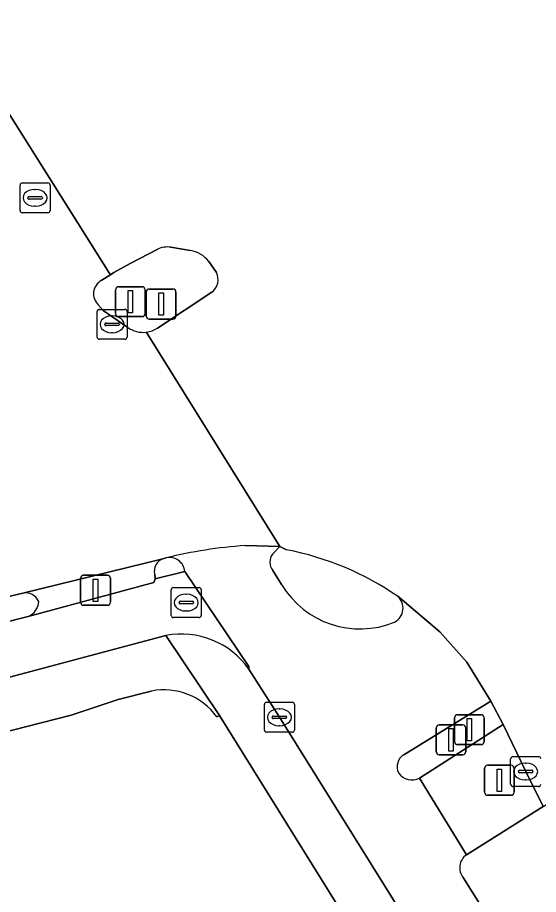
# Model space of a CAD drawing. Extents: x 157320 to 158835, y 386650 to 388491.
# Drawn here: x 158437.69 to 158455.06, y 387795.31 to 387824.56 of the extents above; entities that cross this region are included whole.
import ezdxf

# ---------------------------------------------------------------- set-up
doc = ezdxf.new("R2010")
doc.units = 0
for name, color, linetype in [('IMGEO_Berm_open', 7, 'Continuous'), ('IMGEO_Brandkraan', 7, 'Continuous'), ('IMGEO_Drukknoppaal', 7, 'Continuous'), ('IMGEO_Erf', 7, 'Continuous'), ('IMGEO_Fietspad_open', 7, 'Continuous'), ('IMGEO_Kolk', 7, 'Continuous'), ('IMGEO_Rijbaan_lokaal_open', 7, 'Continuous'), ('IMGEO_Rijbaan_regionaal_gesloten', 7, 'Continuous'), ('IMGEO_Rioolput', 7, 'Continuous'), ('IMGEO_Verkeerseiland_groen', 7, 'Continuous'), ('IMGEO_Verkeerseiland_open', 7, 'Continuous'), ('IMGEO_Verkeersregelinstallatiepaal', 7, 'Continuous'), ('IMGEO_Voetpad_open', 7, 'Continuous')]:
    doc.layers.add(name, color=color, linetype=linetype)

msp = doc.modelspace()

# ---------------------------------------------------------------- linework, layer by layer
at = {"layer": 'IMGEO_Berm_open'}
for points in [[(158442.644, 387806.532), (158442.54, 387806.506)], [(158442.265, 387805.981), (158442.283, 387805.839), (158443.268, 387806.077)], [(158437.871, 387805.361), (158437.105, 387805.176), (158431.03, 387803.638)], [(158431.305, 387802.871), (158438.043, 387804.58)]]:
    msp.add_lwpolyline(points, dxfattribs=at)
for centre, radius, start, end in [((158442.695, 387806.09), 0.444, 110.477, 194.2311), ((158442.759, 387806.034), 0.511, 4.7929, 103.0106), ((158437.948, 387804.875), 0.492, 24.2511, 99.0176), ((158437.835, 387805.103), 0.563, 291.696, 357.3815)]:
    msp.add_arc(centre, radius, start, end, dxfattribs=at)
at = {"layer": 'IMGEO_Brandkraan'}
for p, q in [((158442.816, 387804.615), (158442.816, 387805.467)), ((158442.891, 387805.541), (158443.743, 387805.541)), ((158443.304, 387805.321), (158443.329, 387805.321)), ((158443.817, 387805.467), (158443.817, 387804.615)), ((158443.075, 387805.035), (158443.075, 387805.047)), ((158443.513, 387804.998), (158443.115, 387804.998)), ((158443.118, 387805.084), (158443.516, 387805.084)), ((158443.559, 387805.047), (158443.559, 387805.035)), ((158443.327, 387804.761), (158443.302, 387804.761)), ((158443.743, 387804.541), (158442.891, 387804.541))]:
    msp.add_line(p, q, dxfattribs=at)
for points in [[(158442.816, 387804.615), (158442.816, 387805.467)], [(158442.891, 387805.541), (158443.743, 387805.541)], [(158443.817, 387805.467), (158443.817, 387804.615)], [(158443.743, 387804.541), (158442.891, 387804.541)]]:
    msp.add_lwpolyline(points, dxfattribs=at)
for centre, radius, start, end in [((158442.893, 387805.465), 0.0765, 91.552, 178.448), ((158442.893, 387805.465), 0.0765, 91.552, 178.448), ((158443.741, 387805.465), 0.0765, 1.552, 88.448), ((158443.741, 387805.465), 0.0765, 1.552, 88.448), ((158443.115, 387805.044), 0.0403, 85.8775, 175.7526), ((158443.112, 387805.034), 0.0366, 178.938, 274.7102), ((158443.516, 387805.041), 0.043, 264.8664, 352.4533), ((158443.52, 387805.046), 0.0386, 1.7309, 96.639), ((158442.893, 387804.617), 0.0765, 181.552, 268.448), ((158442.893, 387804.617), 0.0765, 181.552, 268.448), ((158443.741, 387804.617), 0.0765, 271.552, 358.448), ((158443.741, 387804.617), 0.0765, 271.552, 358.448)]:
    msp.add_arc(centre, radius, start, end, dxfattribs=at)
for centre, major_axis, ratio, start_param, end_param in [((158443.303, 387805.041), (-0.387, 0.002), 0.722429, 4.712389, 7.853982), ((158443.328, 387805.041), (-0.39, 0.002), 0.717154, 1.570796, 4.712389)]:
    msp.add_ellipse(centre, major_axis=major_axis, ratio=ratio, start_param=start_param, end_param=end_param, dxfattribs=at)
at = {"layer": 'IMGEO_Drukknoppaal'}
for p, q in [((158451.751, 387800.963), (158452.541, 387800.963)), ((158452.541, 387800.963), (158451.751, 387800.963)), ((158451.651, 387800.063), (158451.651, 387800.863)), ((158451.651, 387800.863), (158451.651, 387800.063)), ((158452.641, 387800.863), (158452.641, 387800.063)), ((158452.641, 387800.063), (158452.641, 387800.863)), ((158452.541, 387799.963), (158451.751, 387799.963)), ((158451.751, 387799.963), (158452.541, 387799.963))]:
    msp.add_line(p, q, dxfattribs=at)
msp.add_lwpolyline([(158452.071, 387800.838), (158452.221, 387800.838), (158452.221, 387800.088), (158452.071, 387800.088), (158452.071, 387800.838)], dxfattribs=at)
for centre, start, end in [((158451.751, 387800.863), 90, 180), ((158451.751, 387800.863), 90, 180), ((158452.541, 387800.863), 0, 90), ((158452.541, 387800.863), 360, 90), ((158451.751, 387800.063), 180, 270), ((158451.751, 387800.063), 180, 270), ((158452.541, 387800.063), 270, 0), ((158452.541, 387800.063), 270, 0)]:
    msp.add_arc(centre, 0.1, start, end, dxfattribs=at)
at = {"layer": 'IMGEO_Erf'}
for points in [[(158442.152, 387802.09), (158441.048, 387801.808), (158439.474, 387801.281), (158431.6, 387799.27), (158430.06, 387798.899), (158424.565, 387797.932), (158420.492, 387797.225), (158416.173, 387796.468), (158416.158, 387796.628), (158415.821, 387796.597), (158415.814, 387796.719), (158412.068, 387796.239), (158408.164, 387795.97), (158405.17, 387795.72), (158403.852, 387795.673), (158399.698, 387795.489), (158397.607, 387795.439), (158394.553, 387795.393), (158392.015, 387795.37), (158391.722, 387795.384), (158388.665, 387795.313), (158385.682, 387795.36)], [(158467.609, 387763.876), (158454.986, 387784.299), (158454.834, 387784.544), (158444.43, 387801.277), (158444.336, 387801.228)]]:
    msp.add_lwpolyline(points, dxfattribs=at)
msp.add_arc((158442.575, 387799.963), 2.169, 35.6893, 101.2335, dxfattribs=at)
at = {"layer": 'IMGEO_Fietspad_open'}
for points in [[(158446.208, 387806.673), (158446.433, 387806.907), (158445.281, 387806.944)], [(158445.404, 387802.823), (158445.407, 387802.904), (158443.268, 387806.077), (158442.283, 387805.839), (158442.234, 387805.71), (158438.043, 387804.58), (158431.305, 387802.871)], [(158443.268, 387806.077), (158445.407, 387802.904), (158445.404, 387802.823), (158446.424, 387801.216), (158456.294, 387785.389), (158458.229, 387786.607), (158457.821, 387787.246), (158455.386, 387791.352), (158452.551, 387795.869)], [(158446.494, 387805.645), (158446.208, 387806.11)], [(158452.675, 387803.05), (158451.769, 387804.068), (158450.367, 387805.253)], [(158430.448, 387800.824), (158434.338, 387801.756), (158437.253, 387802.513), (158442.637, 387803.945)], [(158450.574, 387799.966), (158453.47, 387801.757), (158452.675, 387803.05)], [(158452.657, 387796.627), (158451.1, 387799.19)]]:
    msp.add_lwpolyline(points, dxfattribs=at)
for centre, radius, start, end in [((158446.343, 387791.5), 15.48, 93.9345, 103.8254), ((158442.759, 387806.034), 0.511, 4.7929, 103.0106), ((158446.545, 387806.392), 0.439, 140.1645, 219.8355), ((158449.11, 387807.212), 3.049, 210.9312, 292.2445), ((158450.018, 387804.857), 0.528, 297.8157, 48.572), ((158443.152, 387801.242), 2.751, 35.0642, 100.7914), ((158450.824, 387799.56), 0.477, 121.5824, 204.8633), ((158450.84, 387799.67), 0.546, 214.7435, 298.4423), ((158452.963, 387796.198), 0.527, 125.489, 218.5896)]:
    msp.add_arc(centre, radius, start, end, dxfattribs=at)
at = {"layer": 'IMGEO_Kolk'}
for p, q in [((158440.343, 387813.898), (158440.343, 387814.75)), ((158440.418, 387814.824), (158441.27, 387814.824)), ((158441.344, 387814.75), (158441.344, 387813.898)), ((158440.645, 387814.367), (158441.043, 387814.367)), ((158440.831, 387814.604), (158440.856, 387814.604)), ((158440.602, 387814.318), (158440.602, 387814.33)), ((158441.04, 387814.281), (158440.642, 387814.281)), ((158440.854, 387814.044), (158440.829, 387814.044)), ((158441.086, 387814.33), (158441.086, 387814.318)), ((158441.27, 387813.824), (158440.418, 387813.824)), ((158445.922, 387800.789), (158445.922, 387801.641)), ((158445.997, 387801.715), (158446.849, 387801.715)), ((158446.41, 387801.495), (158446.435, 387801.495)), ((158446.923, 387801.641), (158446.923, 387800.789)), ((158446.181, 387801.209), (158446.181, 387801.221)), ((158446.619, 387801.172), (158446.221, 387801.172)), ((158446.224, 387801.258), (158446.622, 387801.258)), ((158446.665, 387801.221), (158446.665, 387801.209)), ((158446.433, 387800.935), (158446.408, 387800.935)), ((158446.849, 387800.715), (158445.997, 387800.715)), ((158454.135, 387798.979), (158454.135, 387799.831)), ((158454.21, 387799.905), (158455.062, 387799.905)), ((158454.437, 387799.448), (158454.835, 387799.448)), ((158454.623, 387799.685), (158454.648, 387799.685)), ((158454.394, 387799.399), (158454.394, 387799.411)), ((158454.832, 387799.362), (158454.434, 387799.362)), ((158454.646, 387799.125), (158454.621, 387799.125)), ((158454.878, 387799.411), (158454.878, 387799.399)), ((158455.062, 387798.905), (158454.21, 387798.905))]:
    msp.add_line(p, q, dxfattribs=at)
for points in [[(158440.343, 387813.898), (158440.343, 387814.75)], [(158440.418, 387814.824), (158441.27, 387814.824)], [(158441.344, 387814.75), (158441.344, 387813.898)], [(158441.27, 387813.824), (158440.418, 387813.824)], [(158445.922, 387800.789), (158445.922, 387801.641)], [(158445.997, 387801.715), (158446.849, 387801.715)], [(158446.923, 387801.641), (158446.923, 387800.789)], [(158446.849, 387800.715), (158445.997, 387800.715)], [(158454.135, 387798.979), (158454.135, 387799.831)], [(158454.21, 387799.905), (158455.062, 387799.905)], [(158455.062, 387798.905), (158454.21, 387798.905)]]:
    msp.add_lwpolyline(points, dxfattribs=at)
for centre, radius, start, end in [((158440.42, 387814.748), 0.0765, 91.552, 178.448), ((158440.42, 387814.748), 0.0765, 91.552, 178.448), ((158441.268, 387814.748), 0.0765, 1.552, 88.448), ((158441.268, 387814.748), 0.0765, 1.552, 88.448), ((158440.642, 387814.327), 0.0403, 85.8775, 175.7526), ((158441.047, 387814.329), 0.0386, 1.7309, 96.639), ((158440.639, 387814.317), 0.0366, 178.938, 274.7102), ((158441.043, 387814.324), 0.043, 264.8664, 352.4533), ((158440.42, 387813.9), 0.0765, 181.552, 268.448), ((158440.42, 387813.9), 0.0765, 181.552, 268.448), ((158441.268, 387813.9), 0.0765, 271.552, 358.448), ((158441.268, 387813.9), 0.0765, 271.552, 358.448), ((158445.999, 387801.639), 0.0765, 91.552, 178.448), ((158445.999, 387801.639), 0.0765, 91.552, 178.448), ((158446.847, 387801.639), 0.0765, 1.552, 88.448), ((158446.847, 387801.639), 0.0765, 1.552, 88.448), ((158446.221, 387801.218), 0.0403, 85.8775, 175.7526), ((158446.218, 387801.208), 0.0366, 178.938, 274.7102), ((158446.622, 387801.215), 0.043, 264.8664, 352.4533), ((158446.626, 387801.22), 0.0386, 1.7309, 96.639), ((158445.999, 387800.791), 0.0765, 181.552, 268.448), ((158445.999, 387800.791), 0.0765, 181.552, 268.448), ((158446.847, 387800.791), 0.0765, 271.552, 358.448), ((158446.847, 387800.791), 0.0765, 271.552, 358.448), ((158454.212, 387799.829), 0.0765, 91.552, 178.448), ((158454.212, 387799.829), 0.0765, 91.552, 178.448), ((158455.06, 387799.829), 0.0765, 1.552, 88.448), ((158455.06, 387799.829), 0.0765, 1.552, 88.448), ((158454.434, 387799.408), 0.0403, 85.8775, 175.7526), ((158454.839, 387799.41), 0.0386, 1.7309, 96.639), ((158454.431, 387799.398), 0.0366, 178.938, 274.7102), ((158454.835, 387799.405), 0.043, 264.8664, 352.4533), ((158454.212, 387798.981), 0.0765, 181.552, 268.448), ((158454.212, 387798.981), 0.0765, 181.552, 268.448), ((158455.06, 387798.981), 0.0765, 271.552, 358.448), ((158455.06, 387798.981), 0.0765, 271.552, 358.448)]:
    msp.add_arc(centre, radius, start, end, dxfattribs=at)
for centre, major_axis, ratio, start_param, end_param in [((158440.83, 387814.324), (-0.387, 0.002), 0.722429, 4.712389, 7.853982), ((158440.855, 387814.324), (-0.39, 0.002), 0.717154, 1.570796, 4.712389), ((158446.409, 387801.215), (-0.387, 0.002), 0.722429, 4.712389, 7.853982), ((158446.434, 387801.215), (-0.39, 0.002), 0.717154, 1.570796, 4.712389), ((158454.622, 387799.405), (-0.387, 0.002), 0.722429, 4.712389, 7.853982), ((158454.647, 387799.405), (-0.39, 0.002), 0.717154, 1.570796, 4.712389)]:
    msp.add_ellipse(centre, major_axis=major_axis, ratio=ratio, start_param=start_param, end_param=end_param, dxfattribs=at)
at = {"layer": 'IMGEO_Rijbaan_lokaal_open'}
for points in [[(158440.481, 387815.782), (158440.785, 387815.974), (158440.743, 387816.039), (158435.382, 387824.558)], [(158441.367, 387814.223), (158440.547, 387814.786), (158440.383, 387814.976)], [(158445.281, 387806.944), (158446.433, 387806.907), (158442.012, 387814.02), (158441.985, 387814.062)], [(158431.03, 387803.638), (158437.105, 387805.176), (158437.871, 387805.361), (158442.54, 387806.506), (158442.644, 387806.532)]]:
    msp.add_lwpolyline(points, dxfattribs=at)
for centre, radius, start, end in [((158440.726, 387815.343), 0.502, 119.1385, 226.9966), ((158441.886, 387814.947), 0.891, 234.3857, 276.4103), ((158446.343, 387791.5), 15.48, 93.9345, 103.8254)]:
    msp.add_arc(centre, radius, start, end, dxfattribs=at)
at = {"layer": 'IMGEO_Rijbaan_regionaal_gesloten'}
for points in [[(158435.382, 387824.558), (158440.743, 387816.039), (158440.785, 387815.974), (158440.904, 387816.049), (158441.443, 387816.35), (158442.366, 387816.836)], [(158442.806, 387816.897), (158443.452, 387816.786)], [(158444.065, 387816.423), (158444.321, 387816.048)], [(158444.169, 387815.394), (158442.36, 387814.195)], [(158441.985, 387814.062), (158442.012, 387814.02), (158446.433, 387806.907), (158446.661, 387806.803)], [(158450.367, 387805.253), (158451.769, 387804.068), (158452.675, 387803.05), (158453.47, 387801.757), (158453.887, 387800.977), (158454.637, 387799.406), (158455.217, 387798.238), (158457.969, 387799.91), (158460.749, 387801.6), (158464.045, 387803.603), (158462.104, 387806.571), (158459.6, 387810.295), (158459.578, 387810.326), (158458.314, 387812.247)]]:
    msp.add_lwpolyline(points, dxfattribs=at)
for centre, radius, start, end in [((158442.701, 387816.034), 0.87, 83.0977, 112.6882), ((158443.315, 387815.856), 0.94, 37.092, 81.6426), ((158443.858, 387815.811), 0.52, 306.7401, 27.0916), ((158441.886, 387814.937), 0.88, 276.469, 302.5868), ((158444.795, 387797.137), 9.844, 55.5307, 79.0759)]:
    msp.add_arc(centre, radius, start, end, dxfattribs=at)
at = {"layer": 'IMGEO_Rioolput'}
for p, q in [((158437.85, 387819.043), (158438.702, 387819.043)), ((158437.775, 387818.117), (158437.775, 387818.969)), ((158438.263, 387818.823), (158438.288, 387818.823)), ((158438.776, 387818.969), (158438.776, 387818.117)), ((158438.034, 387818.537), (158438.034, 387818.549)), ((158438.472, 387818.5), (158438.074, 387818.5)), ((158438.077, 387818.586), (158438.475, 387818.586)), ((158438.518, 387818.549), (158438.518, 387818.537)), ((158438.286, 387818.263), (158438.261, 387818.263)), ((158438.702, 387818.043), (158437.85, 387818.043))]:
    msp.add_line(p, q, dxfattribs=at)
for points in [[(158437.85, 387819.043), (158438.702, 387819.043)], [(158437.775, 387818.117), (158437.775, 387818.969)], [(158438.776, 387818.969), (158438.776, 387818.117)], [(158438.702, 387818.043), (158437.85, 387818.043)]]:
    msp.add_lwpolyline(points, dxfattribs=at)
for centre, radius, start, end in [((158437.852, 387818.967), 0.0765, 91.552, 178.448), ((158437.852, 387818.967), 0.0765, 91.552, 178.448), ((158438.7, 387818.967), 0.0765, 1.552, 88.448), ((158438.7, 387818.967), 0.0765, 1.552, 88.448), ((158438.074, 387818.546), 0.0403, 85.8775, 175.7526), ((158438.071, 387818.536), 0.0366, 178.938, 274.7102), ((158438.475, 387818.543), 0.043, 264.8664, 352.4533), ((158438.479, 387818.548), 0.0386, 1.7309, 96.639), ((158437.852, 387818.119), 0.0765, 181.552, 268.448), ((158437.852, 387818.119), 0.0765, 181.552, 268.448), ((158438.7, 387818.119), 0.0765, 271.552, 358.448), ((158438.7, 387818.119), 0.0765, 271.552, 358.448)]:
    msp.add_arc(centre, radius, start, end, dxfattribs=at)
for centre, major_axis, ratio, start_param, end_param in [((158438.262, 387818.543), (-0.387, 0.002), 0.722429, 4.712389, 7.853982), ((158438.287, 387818.543), (-0.39, 0.002), 0.717154, 1.570796, 4.712389)]:
    msp.add_ellipse(centre, major_axis=major_axis, ratio=ratio, start_param=start_param, end_param=end_param, dxfattribs=at)
at = {"layer": 'IMGEO_Verkeerseiland_groen'}
for points in [[(158455.217, 387798.238), (158452.657, 387796.627)], [(158452.551, 387795.869), (158455.386, 387791.352), (158457.821, 387787.246), (158458.229, 387786.607), (158460.157, 387783.585)]]:
    msp.add_lwpolyline(points, dxfattribs=at)
msp.add_arc((158452.963, 387796.198), 0.527, 125.489, 218.5896, dxfattribs=at)
at = {"layer": 'IMGEO_Verkeerseiland_open'}
for points in [[(158442.366, 387816.836), (158441.443, 387816.35), (158440.904, 387816.049), (158440.785, 387815.974)], [(158443.452, 387816.786), (158442.806, 387816.897)], [(158444.321, 387816.048), (158444.065, 387816.423)], [(158440.785, 387815.974), (158440.481, 387815.782)], [(158442.36, 387814.195), (158444.169, 387815.394)], [(158440.383, 387814.976), (158440.547, 387814.786), (158441.367, 387814.223)], [(158446.661, 387806.803), (158446.433, 387806.907), (158446.208, 387806.673)], [(158446.208, 387806.11), (158446.494, 387805.645)], [(158451.1, 387799.19), (158453.887, 387800.977), (158453.47, 387801.757), (158450.574, 387799.966)]]:
    msp.add_lwpolyline(points, dxfattribs=at)
for centre, radius, start, end in [((158442.701, 387816.034), 0.87, 83.0977, 112.6882), ((158443.315, 387815.856), 0.94, 37.092, 81.6426), ((158443.858, 387815.811), 0.52, 306.7401, 27.0916), ((158440.726, 387815.343), 0.502, 119.1385, 226.9966), ((158441.886, 387814.947), 0.891, 234.3857, 276.4103), ((158441.886, 387814.937), 0.88, 276.469, 302.5868), ((158444.795, 387797.137), 9.844, 55.5307, 79.0759), ((158446.545, 387806.392), 0.439, 140.1645, 219.8355), ((158449.11, 387807.212), 3.049, 210.9312, 292.2445), ((158450.018, 387804.857), 0.528, 297.8157, 48.572), ((158450.824, 387799.56), 0.477, 121.5824, 204.8633), ((158450.84, 387799.67), 0.546, 214.7435, 298.4423)]:
    msp.add_arc(centre, radius, start, end, dxfattribs=at)
at = {"layer": 'IMGEO_Verkeersregelinstallatiepaal'}
for p, q in [((158441.057, 387815.58), (158441.847, 387815.58)), ((158441.847, 387815.58), (158441.057, 387815.58)), ((158440.957, 387814.68), (158440.957, 387815.48)), ((158440.957, 387815.48), (158440.957, 387814.68)), ((158441.947, 387815.48), (158441.947, 387814.68)), ((158441.947, 387814.68), (158441.947, 387815.48)), ((158441.984, 387814.601), (158441.984, 387815.401)), ((158441.984, 387815.401), (158441.984, 387814.601)), ((158442.084, 387815.501), (158442.874, 387815.501)), ((158442.874, 387815.501), (158442.084, 387815.501)), ((158442.974, 387815.401), (158442.974, 387814.601)), ((158442.974, 387814.601), (158442.974, 387815.401)), ((158441.847, 387814.58), (158441.057, 387814.58)), ((158441.057, 387814.58), (158441.847, 387814.58)), ((158442.874, 387814.501), (158442.084, 387814.501)), ((158442.084, 387814.501), (158442.874, 387814.501)), ((158439.795, 387805.052), (158439.795, 387805.852)), ((158439.795, 387805.852), (158439.795, 387805.052)), ((158439.895, 387805.952), (158440.685, 387805.952)), ((158440.685, 387805.952), (158439.895, 387805.952)), ((158440.785, 387805.852), (158440.785, 387805.052)), ((158440.785, 387805.052), (158440.785, 387805.852)), ((158440.685, 387804.952), (158439.895, 387804.952)), ((158439.895, 387804.952), (158440.685, 387804.952)), ((158452.263, 387800.402), (158452.263, 387801.202)), ((158452.263, 387801.202), (158452.263, 387800.402)), ((158452.363, 387801.302), (158453.153, 387801.302)), ((158453.153, 387801.302), (158452.363, 387801.302)), ((158453.253, 387801.202), (158453.253, 387800.402)), ((158453.253, 387800.402), (158453.253, 387801.202)), ((158453.153, 387800.302), (158452.363, 387800.302)), ((158452.363, 387800.302), (158453.153, 387800.302)), ((158453.262, 387798.714), (158453.262, 387799.514)), ((158453.262, 387799.514), (158453.262, 387798.714)), ((158453.362, 387799.614), (158454.152, 387799.614)), ((158454.152, 387799.614), (158453.362, 387799.614)), ((158454.252, 387799.514), (158454.252, 387798.714)), ((158454.252, 387798.714), (158454.252, 387799.514)), ((158454.152, 387798.614), (158453.362, 387798.614)), ((158453.362, 387798.614), (158454.152, 387798.614))]:
    msp.add_line(p, q, dxfattribs=at)
for points in [[(158441.377, 387815.455), (158441.527, 387815.455), (158441.527, 387814.705), (158441.377, 387814.705), (158441.377, 387815.455)], [(158442.404, 387815.376), (158442.554, 387815.376), (158442.554, 387814.626), (158442.404, 387814.626), (158442.404, 387815.376)], [(158440.215, 387805.827), (158440.365, 387805.827), (158440.365, 387805.077), (158440.215, 387805.077), (158440.215, 387805.827)], [(158452.683, 387801.177), (158452.833, 387801.177), (158452.833, 387800.427), (158452.683, 387800.427), (158452.683, 387801.177)], [(158453.682, 387799.489), (158453.832, 387799.489), (158453.832, 387798.739), (158453.682, 387798.739), (158453.682, 387799.489)]]:
    msp.add_lwpolyline(points, dxfattribs=at)
for centre, start, end in [((158441.057, 387815.48), 90, 180), ((158441.057, 387815.48), 90, 180), ((158441.847, 387815.48), 0, 90), ((158441.847, 387815.48), 360, 90), ((158442.084, 387815.401), 90, 180), ((158442.084, 387815.401), 90, 180), ((158442.874, 387815.401), 0, 90), ((158442.874, 387815.401), 360, 90), ((158441.057, 387814.68), 180, 270), ((158441.057, 387814.68), 180, 270), ((158441.847, 387814.68), 270, 0), ((158441.847, 387814.68), 270, 0), ((158442.084, 387814.601), 180, 270), ((158442.084, 387814.601), 180, 270), ((158442.874, 387814.601), 270, 0), ((158442.874, 387814.601), 270, 0), ((158439.895, 387805.852), 90, 180), ((158439.895, 387805.852), 90, 180), ((158440.685, 387805.852), 0, 90), ((158440.685, 387805.852), 360, 90), ((158439.895, 387805.052), 180, 270), ((158439.895, 387805.052), 180, 270), ((158440.685, 387805.052), 270, 0), ((158440.685, 387805.052), 270, 0), ((158452.363, 387801.202), 90, 180), ((158452.363, 387801.202), 90, 180), ((158453.153, 387801.202), 0, 90), ((158453.153, 387801.202), 360, 90), ((158452.363, 387800.402), 180, 270), ((158452.363, 387800.402), 180, 270), ((158453.153, 387800.402), 270, 0), ((158453.153, 387800.402), 270, 0), ((158453.362, 387799.514), 90, 180), ((158453.362, 387799.514), 90, 180), ((158454.152, 387799.514), 0, 90), ((158454.152, 387799.514), 360, 90), ((158453.362, 387798.714), 180, 270), ((158453.362, 387798.714), 180, 270), ((158454.152, 387798.714), 270, 0), ((158454.152, 387798.714), 270, 0)]:
    msp.add_arc(centre, 0.1, start, end, dxfattribs=at)
at = {"layer": 'IMGEO_Voetpad_open'}
for points in [[(158442.54, 387806.506), (158437.871, 387805.361)], [(158438.043, 387804.58), (158442.234, 387805.71), (158442.283, 387805.839), (158442.265, 387805.981)], [(158444.336, 387801.228), (158444.43, 387801.277), (158442.637, 387803.945), (158437.253, 387802.513), (158434.338, 387801.756), (158430.448, 387800.824)], [(158442.637, 387803.945), (158444.43, 387801.277), (158454.834, 387784.544), (158454.986, 387784.299), (158467.609, 387763.876), (158464.803, 387761.657), (158466.453, 387758.693), (158470.004, 387753.07), (158470.445, 387753.349), (158472.561, 387750), (158474.112, 387747.544), (158476.758, 387749.25), (158487.376, 387732.173), (158491.033, 387734.627), (158492.867, 387732.355), (158496.348, 387726.456), (158497.487, 387724.525), (158497.594, 387724.59), (158499.861, 387720.854), (158500, 387720.64), (158504.325, 387713.982), (158507.512, 387708.821), (158511.971, 387701.596)], [(158446.424, 387801.216), (158445.404, 387802.823)], [(158415.814, 387796.719), (158415.821, 387796.597), (158416.158, 387796.628), (158416.173, 387796.468), (158420.492, 387797.225), (158424.565, 387797.932), (158430.06, 387798.899), (158431.6, 387799.27), (158439.474, 387801.281), (158441.048, 387801.808), (158442.152, 387802.09)], [(158512.59, 387703.155), (158508.653, 387709.421), (158509.076, 387709.687), (158505.897, 387714.815), (158505.474, 387714.549), (158500.81, 387721.999), (158501.233, 387722.265), (158500, 387724.162), (158495.365, 387731.291), (158494.242, 387733.021), (158493.376, 387732.445), (158489.864, 387737.455), (158484.363, 387744.002), (158482.392, 387746.082), (158478.328, 387750.705), (158472.763, 387757.879), (158464.647, 387769.975), (158461.034, 387775.821), (158461.964, 387776.294), (158457.418, 387783.65), (158456.417, 387785.199), (158456.294, 387785.389), (158446.424, 387801.216)]]:
    msp.add_lwpolyline(points, dxfattribs=at)
msp.add_lwpolyline([(158452.657, 387796.627), (158455.217, 387798.238), (158454.637, 387799.406), (158453.887, 387800.977), (158451.1, 387799.19)], close=True, dxfattribs=at)
for centre, radius, start, end in [((158442.695, 387806.09), 0.444, 110.477, 194.2311), ((158437.948, 387804.875), 0.492, 24.2511, 99.0176), ((158437.835, 387805.103), 0.563, 291.696, 357.3815), ((158443.152, 387801.242), 2.751, 35.0642, 100.7914), ((158442.575, 387799.963), 2.169, 35.6893, 101.2335)]:
    msp.add_arc(centre, radius, start, end, dxfattribs=at)

doc.saveas('drawing.dxf')
